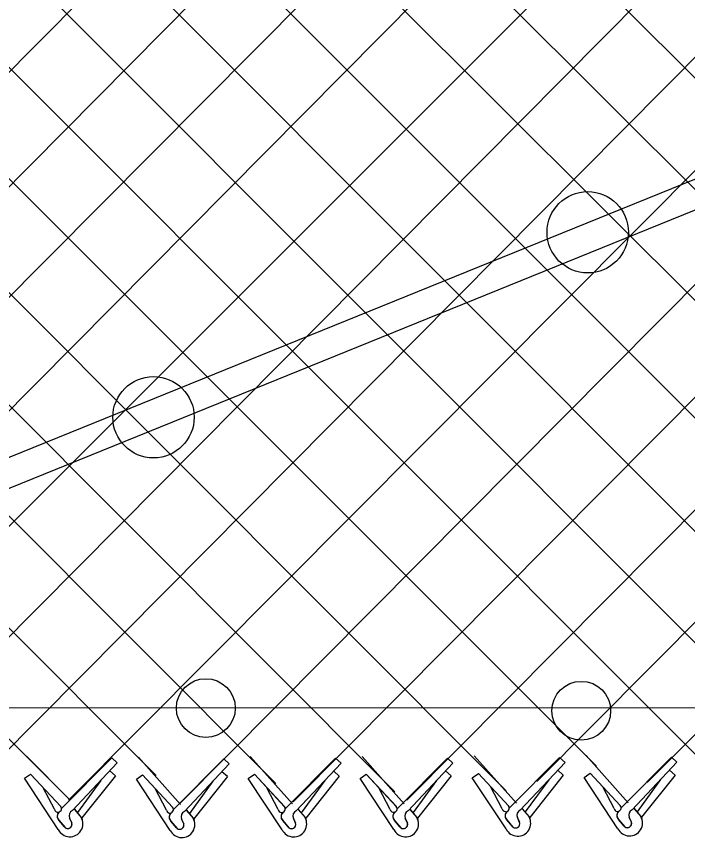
# Model space of a CAD drawing. Extents: x 0 to 2.85, y -0.1 to 1.83.
# Drawn here: x 1.1365 to 1.1849, y 0.8084 to 0.8675 of the extents above; entities that cross this region are included whole.
import ezdxf

# ---------------------------------------------------------------- set-up
doc = ezdxf.new("R2010")
doc.units = 0
doc.layers.add('sb_Chainlink Fence', color=7, linetype='Continuous')
doc.layers.add('sb_Existing Structural Steel', color=7, linetype='Continuous')

msp = doc.modelspace()

# ---------------------------------------------------------------- linework, layer by layer
at = {"layer": 'sb_Chainlink Fence'}
for p, q in [((1.0344452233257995, 0.9251155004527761), (1.1465974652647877, 0.8128787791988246)), ((1.0424926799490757, 0.9251290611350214), (1.1552267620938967, 0.812306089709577)), ((1.0505401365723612, 0.9251426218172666), (1.1637963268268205, 0.8116941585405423)), ((1.0585875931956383, 0.9251561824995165), (1.1718214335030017, 0.8117650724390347)), ((1.0666350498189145, 0.9251697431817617), (1.178320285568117, 0.8135498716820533)), ((1.0746825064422, 0.9251833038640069), (1.1865046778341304, 0.8133277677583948)), ((1.0827299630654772, 0.9251968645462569), (1.1945836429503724, 0.8132512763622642)), ((1.0263977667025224, 0.9251019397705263), (1.1399393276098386, 0.8115720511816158)), ((1.1164403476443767, 0.8112463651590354), (1.2294926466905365, 0.9243118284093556)), ((1.1001927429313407, 0.9238561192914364), (1.2119856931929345, 0.8120290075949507)), ((1.1013878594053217, 0.8124813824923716), (1.2113615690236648, 0.923170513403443)), ((1.108237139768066, 0.8111666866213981), (1.2194089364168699, 0.9231802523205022)), ((1.1241462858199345, 0.8108977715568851), (1.235534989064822, 0.9232019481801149)), ((1.1322254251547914, 0.8109903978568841), (1.2435878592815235, 0.9231962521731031)), ((1.1482858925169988, 0.8108390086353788), (1.259821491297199, 0.9231472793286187)), ((1.1564819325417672, 0.8109802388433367), (1.2678757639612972, 0.9231638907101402)), ((1.0846844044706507, 0.811835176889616), (1.1941450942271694, 0.9220699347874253)), ((1.0921708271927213, 0.8111180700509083), (1.2022231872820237, 0.9220222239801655)), ((1.1402897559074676, 0.811093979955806), (1.250683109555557, 0.9219989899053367)), ((1.1646628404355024, 0.8111077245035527), (1.2748532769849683, 0.9220547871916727)), ((1.1740132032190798, 0.8124534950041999), (1.282910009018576, 0.9220100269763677)), ((1.111398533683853, 0.920908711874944), (1.2194661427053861, 0.8131071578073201)), ((1.1194520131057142, 0.9208883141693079), (1.2274702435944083, 0.8131071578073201)), ((1.127506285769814, 0.9209049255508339), (1.2358066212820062, 0.8127424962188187)), ((1.181964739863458, 0.8123770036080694), (1.2895986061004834, 0.9199296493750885)), ((1.1007314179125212, 0.9152564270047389), (1.2035754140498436, 0.8122521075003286)), ((1.1372633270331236, 0.8142661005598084), (1.1404208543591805, 0.8111045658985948)), ((1.139779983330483, 0.8104963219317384), (1.1434073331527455, 0.814139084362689)), ((1.143803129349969, 0.8137804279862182), (1.1434073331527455, 0.814139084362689)), ((1.1453257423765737, 0.814206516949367), (1.1483610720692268, 0.8107888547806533)), ((1.1478423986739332, 0.8104367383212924), (1.1514697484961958, 0.8140795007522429)), ((1.1518655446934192, 0.8137208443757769), (1.1514697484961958, 0.8140795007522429)), ((1.1533824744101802, 0.8142512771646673), (1.156417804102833, 0.8108336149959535)), ((1.1558991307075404, 0.8104814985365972), (1.1595264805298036, 0.8141242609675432)), ((1.1599222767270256, 0.813765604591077), (1.1595264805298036, 0.8141242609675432)), ((1.161435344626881, 0.8142569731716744), (1.1644706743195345, 0.8108393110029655)), ((1.1639520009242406, 0.8104871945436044), (1.1675793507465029, 0.814129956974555)), ((1.1679751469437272, 0.8137713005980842), (1.1675793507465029, 0.814129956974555)), ((1.1695134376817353, 0.8143046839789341), (1.1725487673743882, 0.8108870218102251)), ((1.1720300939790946, 0.8105349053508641), (1.1756574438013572, 0.8141776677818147)), ((1.1760532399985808, 0.813819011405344), (1.1756574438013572, 0.8141776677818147)), ((1.1775669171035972, 0.8143250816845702), (1.1806022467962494, 0.8109074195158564)), ((1.1800835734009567, 0.8105553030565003), (1.1837109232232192, 0.8141980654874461)), ((1.1841067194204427, 0.81383940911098), (1.1837109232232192, 0.8141980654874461)), ((1.1405776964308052, 0.8103538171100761), (1.143803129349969, 0.8137804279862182)), ((1.1486401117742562, 0.8102942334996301), (1.1518655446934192, 0.8137208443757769)), ((1.156696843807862, 0.810338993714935), (1.1599222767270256, 0.813765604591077)), ((1.1647497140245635, 0.8103446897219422), (1.1679751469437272, 0.8137713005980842)), ((1.172827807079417, 0.8103924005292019), (1.1760532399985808, 0.813819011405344)), ((1.180881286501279, 0.8104127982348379), (1.1841067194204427, 0.81383940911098)), ((1.1371192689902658, 0.8126785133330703), (1.1375652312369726, 0.8129832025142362)), ((1.1375652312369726, 0.8129832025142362), (1.1397212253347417, 0.8106595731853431)), ((1.1375652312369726, 0.8129832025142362), (1.139735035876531, 0.8106458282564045)), ((1.1436687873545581, 0.8128544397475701), (1.1412559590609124, 0.8098197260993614)), ((1.1436687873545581, 0.8128544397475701), (1.1432729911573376, 0.8132130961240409)), ((1.145181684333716, 0.8126189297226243), (1.1456276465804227, 0.8129236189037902)), ((1.1456276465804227, 0.8129236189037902), (1.1477836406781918, 0.8105999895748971)), ((1.1456276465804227, 0.8129236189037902), (1.1477974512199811, 0.8105862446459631)), ((1.1517312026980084, 0.8127948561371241), (1.1513354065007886, 0.8131535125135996)), ((1.1532384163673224, 0.8126636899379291), (1.1536843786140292, 0.8129683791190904)), ((1.1536843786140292, 0.8129683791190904), (1.1558403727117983, 0.8106447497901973)), ((1.1536843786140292, 0.8129683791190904), (1.1558541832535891, 0.8106310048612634)), ((1.1597879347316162, 0.812839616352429), (1.1573751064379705, 0.8098049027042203)), ((1.1597879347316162, 0.812839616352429), (1.1593921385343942, 0.8131982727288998)), ((1.161291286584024, 0.8126693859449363), (1.16173724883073, 0.8129740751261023)), ((1.16173724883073, 0.8129740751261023), (1.1638932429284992, 0.8106504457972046)), ((1.16173724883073, 0.8129740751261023), (1.1639070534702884, 0.8106367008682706)), ((1.1678408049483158, 0.8128453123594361), (1.1654279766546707, 0.8098105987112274)), ((1.1678408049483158, 0.8128453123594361), (1.1674450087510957, 0.813203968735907)), ((1.1693693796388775, 0.812717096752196), (1.1698153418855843, 0.8130217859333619)), ((1.1698153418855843, 0.8130217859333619), (1.1719713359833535, 0.8106981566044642)), ((1.1698153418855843, 0.8130217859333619), (1.1719851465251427, 0.8106844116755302)), ((1.1759188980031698, 0.8128930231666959), (1.1735060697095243, 0.8098583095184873)), ((1.1759188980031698, 0.8128930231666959), (1.1755231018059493, 0.8132516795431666)), ((1.1774228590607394, 0.8127374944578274), (1.1778688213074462, 0.8130421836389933)), ((1.1778688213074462, 0.8130421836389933), (1.1800248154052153, 0.8107185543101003)), ((1.1778688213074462, 0.8130421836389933), (1.1800386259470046, 0.8107048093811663)), ((1.183972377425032, 0.8129134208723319), (1.1815595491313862, 0.8098787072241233)), ((1.183972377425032, 0.8129134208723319), (1.1835765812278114, 0.8132720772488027)), ((1.1395557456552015, 0.8089895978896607), (1.1371192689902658, 0.8126785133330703)), ((1.1426297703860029, 0.8125223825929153), (1.140932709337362, 0.8102124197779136)), ((1.1476181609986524, 0.8089300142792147), (1.145181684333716, 0.8126189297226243)), ((1.1506921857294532, 0.8124627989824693), (1.148995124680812, 0.8101528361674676)), ((1.1517312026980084, 0.8127948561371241), (1.1493183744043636, 0.80976014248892)), ((1.1556748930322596, 0.8089747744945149), (1.1532384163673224, 0.8126636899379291)), ((1.1587489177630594, 0.8125075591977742), (1.1570518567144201, 0.8101975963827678)), ((1.1637277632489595, 0.8089804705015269), (1.161291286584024, 0.8126693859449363)), ((1.1668017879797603, 0.8125132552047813), (1.16510472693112, 0.8102032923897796)), ((1.1718058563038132, 0.8090281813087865), (1.1693693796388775, 0.812717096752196)), ((1.1748798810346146, 0.8125609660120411), (1.1731828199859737, 0.8102510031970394)), ((1.179859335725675, 0.8090485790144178), (1.1774228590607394, 0.8127374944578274)), ((1.1829333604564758, 0.8125813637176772), (1.1812362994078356, 0.8102714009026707)), ((1.1392783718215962, 0.8104450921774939), (1.1384667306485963, 0.8119966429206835)), ((1.1473407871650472, 0.8103855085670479), (1.1465291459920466, 0.8119370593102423)), ((1.1553975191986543, 0.8104302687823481), (1.154585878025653, 0.8119818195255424)), ((1.1634503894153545, 0.8104359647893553), (1.1626387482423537, 0.8119875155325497)), ((1.171528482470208, 0.810483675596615), (1.170716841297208, 0.8120352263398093)), ((1.17958196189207, 0.810504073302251), (1.17877032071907, 0.8120556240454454)), ((1.1407128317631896, 0.8104493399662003), (1.1412080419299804, 0.8098631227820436)), ((1.1407193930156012, 0.810440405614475), (1.1412105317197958, 0.8098610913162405)), ((1.164884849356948, 0.8104402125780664), (1.1653800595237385, 0.8098539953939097)), ((1.1729629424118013, 0.810487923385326), (1.173458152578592, 0.8099017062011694)), ((1.172969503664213, 0.8104789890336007), (1.1734606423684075, 0.8098996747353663)), ((1.1810164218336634, 0.8105083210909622), (1.181511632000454, 0.8099221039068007)), ((1.1810229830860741, 0.8104993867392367), (1.1815141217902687, 0.8099200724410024)), ((1.1412080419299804, 0.8098631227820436), (1.1412444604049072, 0.8097950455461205)), ((1.14877524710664, 0.810389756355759), (1.1492704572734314, 0.8098035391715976)), ((1.1487818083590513, 0.8103808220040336), (1.149272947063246, 0.8098015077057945)), ((1.1568319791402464, 0.8104345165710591), (1.1573271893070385, 0.8098482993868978)), ((1.1568385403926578, 0.8104255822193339), (1.1573296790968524, 0.8098462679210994)), ((1.1573271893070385, 0.8098482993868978), (1.1573636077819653, 0.8097802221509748)), ((1.1648914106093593, 0.810431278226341), (1.1653825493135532, 0.8098519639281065)), ((1.1653800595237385, 0.8098539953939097), (1.1654164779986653, 0.8097859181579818)), ((1.1727795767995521, 0.8094987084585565), (1.1726160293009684, 0.8098530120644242)), ((1.173458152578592, 0.8099017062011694), (1.173494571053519, 0.8098336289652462)), ((1.180833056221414, 0.8095191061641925), (1.1806695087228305, 0.8098734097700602)), ((1.1806701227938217, 0.8098608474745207), (1.1808327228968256, 0.8095271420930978)), ((1.181511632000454, 0.8099221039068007), (1.181548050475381, 0.8098540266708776)), ((1.181548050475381, 0.8098540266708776), (1.181579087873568, 0.8097811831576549)), ((1.1400073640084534, 0.809174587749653), (1.139603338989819, 0.8096583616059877)), ((1.139603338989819, 0.8096583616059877), (1.1400484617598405, 0.8091312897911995)), ((1.1405294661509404, 0.8094601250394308), (1.1403659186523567, 0.8098144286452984)), ((1.1403665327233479, 0.8098018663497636), (1.1405291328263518, 0.8094681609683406)), ((1.1412444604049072, 0.8097950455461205), (1.1412754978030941, 0.8097222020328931)), ((1.1480697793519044, 0.8091150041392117), (1.1476657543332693, 0.8095987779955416)), ((1.1476657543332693, 0.8095987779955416), (1.1481108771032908, 0.8090717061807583)), ((1.1485918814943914, 0.8094005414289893), (1.148428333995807, 0.8097548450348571)), ((1.1484289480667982, 0.8097422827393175), (1.1485915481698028, 0.8094085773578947)), ((1.1492704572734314, 0.8098035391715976), (1.1493068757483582, 0.8097354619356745)), ((1.1493068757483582, 0.8097354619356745), (1.149337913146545, 0.809662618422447)), ((1.15612651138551, 0.8091597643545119), (1.1557224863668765, 0.8096435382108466)), ((1.1557224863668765, 0.8096435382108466), (1.156167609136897, 0.8091164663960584)), ((1.1566486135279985, 0.8094453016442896), (1.1564850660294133, 0.8097996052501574)), ((1.156485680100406, 0.8097870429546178), (1.1566482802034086, 0.8094533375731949)), ((1.1573636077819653, 0.8097802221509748), (1.1573946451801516, 0.809707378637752)), ((1.1641793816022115, 0.809165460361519), (1.1637753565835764, 0.8096492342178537)), ((1.1637753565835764, 0.8096492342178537), (1.164220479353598, 0.8091221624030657)), ((1.1647014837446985, 0.8094509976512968), (1.1645379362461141, 0.8098053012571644)), ((1.1645385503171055, 0.8097927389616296), (1.1647011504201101, 0.8094590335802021)), ((1.1654164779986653, 0.8097859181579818), (1.1654475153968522, 0.8097130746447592)), ((1.172257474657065, 0.8092131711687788), (1.1718534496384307, 0.8096969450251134)), ((1.1718534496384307, 0.8096969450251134), (1.1722985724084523, 0.8091698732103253)), ((1.1726166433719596, 0.8098404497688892), (1.1727792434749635, 0.8095067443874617)), ((1.173494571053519, 0.8098336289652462), (1.1735256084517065, 0.8097607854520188)), ((1.1803109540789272, 0.8092335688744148), (1.1799069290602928, 0.8097173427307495)), ((1.1799069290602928, 0.8097173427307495), (1.1803520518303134, 0.8091902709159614))]:
    msp.add_line(p, q, dxfattribs=at)
for centre, radius, start, end in [((1.139530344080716, 0.8104892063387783), 0.00025580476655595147, 189.9304409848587, 40.97853800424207), ((1.147592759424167, 0.8104296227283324), 0.00025580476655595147, 189.9304409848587, 40.97853800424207), ((1.1556494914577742, 0.8104743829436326), 0.00025580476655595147, 189.9304409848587, 40.97853800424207), ((1.1637023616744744, 0.8104800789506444), 0.00025580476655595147, 189.9304409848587, 40.97853800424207), ((1.1717804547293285, 0.8105277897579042), 0.00025580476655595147, 189.9304409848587, 40.97853800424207), ((1.1798339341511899, 0.8105481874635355), 0.00025580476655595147, 189.9304409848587, 40.97853800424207), ((1.1398628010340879, 0.8099416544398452), 0.0003843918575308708, 126.9947472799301, 219.79833989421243), ((1.1398733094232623, 0.8099411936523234), 0.0003909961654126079, 127.7656421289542, 226.33281459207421), ((1.1403941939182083, 0.8094043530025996), 0.0009354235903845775, 206.32021657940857, 29.22686940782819), ((1.1407536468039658, 0.8099737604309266), 0.00041880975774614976, 114.84216649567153, 203.51671506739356), ((1.147925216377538, 0.8098820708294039), 0.0003843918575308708, 126.9947472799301, 219.79833989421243), ((1.1479357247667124, 0.8098816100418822), 0.0003909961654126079, 127.7656421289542, 226.33281459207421), ((1.1488160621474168, 0.8099141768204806), 0.00041880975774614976, 114.84216649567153, 203.51671506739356), ((1.155981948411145, 0.8099268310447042), 0.0003843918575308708, 126.9947472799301, 219.79833989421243), ((1.1559924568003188, 0.8099263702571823), 0.0003909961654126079, 127.7656421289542, 226.33281459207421), ((1.1565133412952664, 0.8093895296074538), 0.0009354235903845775, 206.32021657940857, 29.22686940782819), ((1.1568727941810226, 0.8099589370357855), 0.00041880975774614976, 114.84216649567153, 203.51671506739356), ((1.1640348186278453, 0.8099325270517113), 0.0003843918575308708, 126.9947472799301, 219.79833989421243), ((1.1640453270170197, 0.8099320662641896), 0.0003909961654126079, 127.7656421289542, 226.33281459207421), ((1.1645662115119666, 0.809395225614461), 0.0009354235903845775, 206.32021657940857, 29.22686940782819), ((1.1649256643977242, 0.8099646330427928), 0.00041880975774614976, 114.84216649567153, 203.51671506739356), ((1.1721129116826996, 0.809980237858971), 0.0003843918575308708, 126.9947472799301, 219.79833989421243), ((1.172123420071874, 0.8099797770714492), 0.0003909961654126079, 127.7656421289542, 226.33281459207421), ((1.17264430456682, 0.8094429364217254), 0.0009354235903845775, 206.32021657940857, 29.22686940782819), ((1.1730037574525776, 0.8100123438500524), 0.00041880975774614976, 114.84216649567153, 203.51671506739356), ((1.1801663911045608, 0.810000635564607), 0.0003843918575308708, 126.9947472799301, 219.79833989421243), ((1.1801768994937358, 0.8100001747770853), 0.0003909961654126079, 127.7656421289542, 226.33281459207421), ((1.180697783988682, 0.8094633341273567), 0.0009354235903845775, 206.32021657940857, 29.22686940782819), ((1.1810572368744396, 0.8100327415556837), 0.00041880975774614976, 114.84216649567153, 203.51671506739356), ((1.1402401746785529, 0.8093689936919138), 0.00030330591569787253, 219.86319118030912, 17.48524419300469), ((1.1402412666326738, 0.8093675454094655), 0.00030494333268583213, 230.78260140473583, 19.265642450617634), ((1.1484566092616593, 0.8093447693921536), 0.0009354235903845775, 206.32021657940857, 29.22686940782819), ((1.1483025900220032, 0.8093094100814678), 0.00030330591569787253, 219.86319118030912, 17.48524419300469), ((1.1483036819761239, 0.8093079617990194), 0.00030494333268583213, 230.78260140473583, 19.265642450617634), ((1.1563593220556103, 0.8093541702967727), 0.00030330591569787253, 219.86319118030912, 17.48524419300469), ((1.1563604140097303, 0.8093527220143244), 0.00030494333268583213, 230.78260140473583, 19.265642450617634), ((1.1644121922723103, 0.80935986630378), 0.00030330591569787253, 219.86319118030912, 17.48524419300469), ((1.1644132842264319, 0.8093584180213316), 0.00030494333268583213, 230.78260140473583, 19.265642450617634), ((1.1724902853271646, 0.8094075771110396), 0.00030330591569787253, 219.86319118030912, 17.48524419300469), ((1.1724913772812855, 0.8094061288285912), 0.00030494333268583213, 230.78260140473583, 19.265642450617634), ((1.180543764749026, 0.8094279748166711), 0.00030330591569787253, 219.86319118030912, 17.48524419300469), ((1.1805448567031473, 0.8094265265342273), 0.00030494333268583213, 230.78260140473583, 19.265642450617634)]:
    msp.add_arc(centre, radius, start, end, dxfattribs=at)
at = {"layer": 'sb_Existing Structural Steel'}
for p, q in [((1.2756811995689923, 0.892369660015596), (1.1052180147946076, 0.8233087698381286)), ((1.27767773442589, 0.8909768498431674), (1.1062170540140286, 0.8214729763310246)), ((1.0977552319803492, 0.8177376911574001), (2.4494196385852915, 0.8184027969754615))]:
    msp.add_line(p, q, dxfattribs=at)
for centre, radius in [((1.1776860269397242, 0.8519855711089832), 0.002929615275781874), ((1.1464132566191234, 0.8386695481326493), 0.002929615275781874), ((1.1501816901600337, 0.8177281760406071), 0.0021204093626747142), ((1.1772152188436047, 0.8175356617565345), 0.0021204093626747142)]:
    msp.add_circle(centre, radius, dxfattribs=at)

doc.saveas('drawing.dxf')
